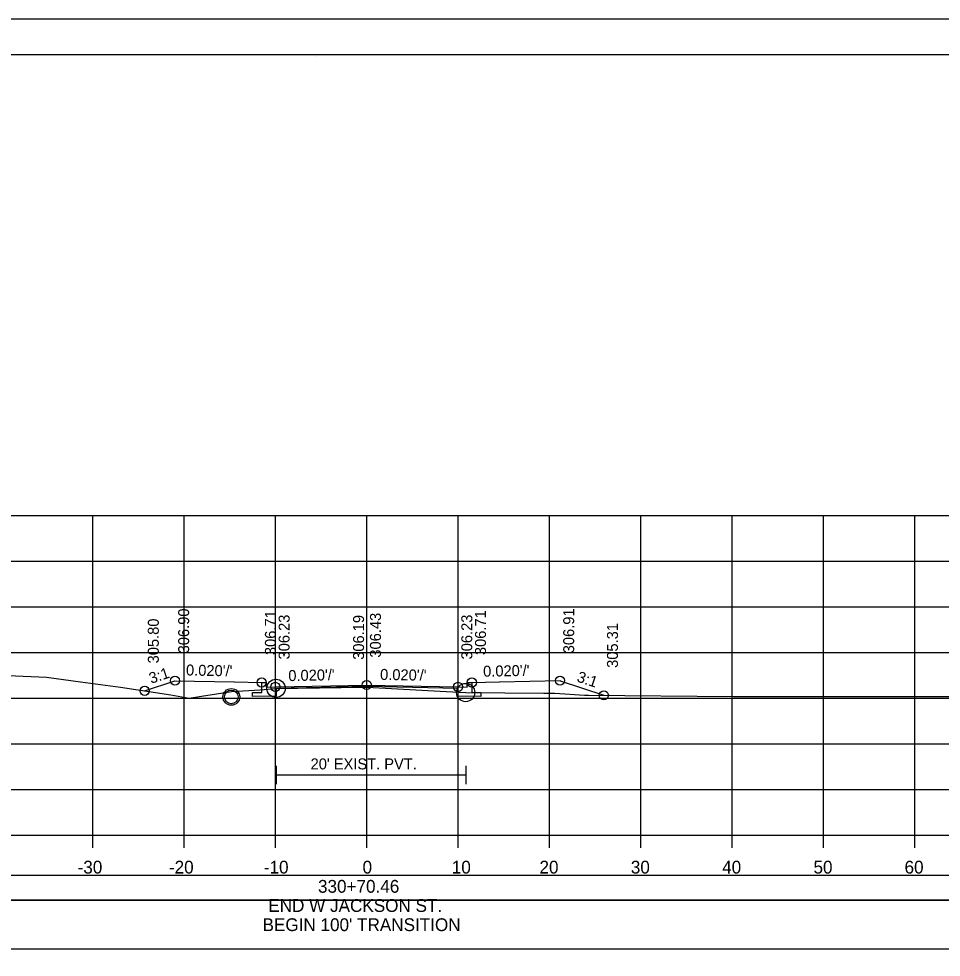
# Model space of a CAD drawing. Extents: x 1370538 to 1372872, y 376220 to 381127.
# Drawn here: x 1372670.5 to 1372771.5, y 378159.8 to 378262.5 of the extents above; entities that cross this region are included whole.
import ezdxf

# ---------------------------------------------------------------- set-up
doc = ezdxf.new("R2010")
doc.units = 0
for name, color, linetype in [('R_Border', 7, 'Continuous'), ('R_Border Notes', 7, 'Continuous'), ('R_Border PE', 7, 'Continuous'), ('R_Border Prem', 7, 'Continuous'), ('R_Dimension', 7, 'Continuous'), ('R_Fin Surface', 7, 'Continuous'), ('R_Grid', 7, 'Continuous'), ('R_Horz Alg Annot', 7, 'Continuous'), ('R_No Plot', 7, 'Continuous'), ('R_Water', 7, 'Continuous'), ('R_Xsect Elev', 7, 'Continuous'), ('R_Xsect Slope', 7, 'Continuous')]:
    doc.layers.add(name, color=color, linetype=linetype)

msp = doc.modelspace()

# ---------------------------------------------------------------- linework, layer by layer
at = {"layer": 'R_Border'}
for p, q in [((1372698.72, 378180.79), (1372698.72, 378178.79)), ((1372719.48, 378180.79), (1372719.48, 378178.79)), ((1372698.72, 378179.79), (1372719.48, 378179.79))]:
    msp.add_line(p, q, dxfattribs=at)
for points in [[(1372708.65, 378189.45), (1372698.72, 378189.25), (1372698.72, 378188.42), (1372698.65, 378188.42), (1372696.15, 378188.37), (1372696.15, 378188.79), (1372697.15, 378188.81), (1372697.15, 378189.9)], [(1372720.15, 378189.9), (1372720.15, 378188.81), (1372721.15, 378188.79), (1372721.15, 378188.37), (1372718.65, 378188.42), (1372718.65, 378188.42), (1372718.65, 378189.25), (1372708.65, 378189.45)]]:
    msp.add_lwpolyline(points, dxfattribs=at)
at = {"layer": 'R_Border Notes'}
for p, q in [((1372550.65, 378258.65), (1372866.83, 378258.65)), ((1372703.17, 378258.39), (1372703.17, 378258.39)), ((1372703.17, 378258.39), (1372703.17, 378258.39))]:
    msp.add_line(p, q, dxfattribs=at)
at = {"layer": 'R_Border Prem'}
for p, q in [((1372558.65, 378173.19), (1372858.65, 378173.19)), ((1372678.65, 378171.79), (1372678.65, 378173.19)), ((1372688.65, 378171.79), (1372688.65, 378173.19)), ((1372698.65, 378171.79), (1372698.65, 378173.19)), ((1372708.65, 378171.79), (1372708.65, 378173.19)), ((1372718.65, 378171.79), (1372718.65, 378173.19)), ((1372728.65, 378171.79), (1372728.65, 378173.19)), ((1372738.65, 378171.79), (1372738.65, 378173.19)), ((1372748.65, 378171.79), (1372748.65, 378173.19)), ((1372758.65, 378171.79), (1372758.65, 378173.19)), ((1372768.65, 378171.79), (1372768.65, 378173.19))]:
    msp.add_line(p, q, dxfattribs=at)
at = {"layer": 'R_Dimension'}
msp.add_lwpolyline([(1372669.35, 378190.65), (1372673.59, 378190.49), (1372677.32, 378189.97), (1372681.68, 378189.39), (1372687.18, 378188.55), (1372689.22, 378188.18), (1372690.57, 378188.41), (1372693.83, 378188.91), (1372696.98, 378189.11), (1372698.72, 378189.26), (1372705.84, 378189.35), (1372708.68, 378189.38), (1372717.33, 378188.91), (1372719.48, 378188.8), (1372728.04, 378188.74), (1372729.23, 378188.73), (1372732.49, 378188.53), (1372732.93, 378188.51), (1372748.79, 378188.37), (1372749.39, 378188.38), (1372755.15, 378188.38), (1372802.54, 378188.37)], dxfattribs=at)
at = {"layer": 'R_Fin Surface'}
for points in [[(1372684.33, 378188.99), (1372687.63, 378190.09), (1372687.65, 378190.09), (1372694.12, 378189.96), (1372694.15, 378189.96), (1372697.13, 378189.9), (1372697.15, 378189.9), (1372697.15, 378189.9), (1372697.65, 378189.9), (1372697.65, 378189.9), (1372697.65, 378189.4), (1372697.65, 378189.4), (1372698.65, 378189.42), (1372698.69, 378189.42), (1372708.65, 378189.62)], [(1372708.65, 378189.62), (1372718.6, 378189.42), (1372718.65, 378189.42), (1372719.64, 378189.4), (1372719.65, 378189.4), (1372719.65, 378189.41), (1372719.65, 378189.9), (1372720.14, 378189.9), (1372720.15, 378189.9), (1372723.13, 378189.96), (1372723.15, 378189.96), (1372723.19, 378189.96), (1372729.81, 378190.1), (1372729.83, 378190.09), (1372734.6, 378188.5)]]:
    msp.add_lwpolyline(points, dxfattribs=at)
at = {"layer": 'R_Grid'}
for p, q in [((1372558.65, 378208.19), (1372858.65, 378208.19)), ((1372678.65, 378173.19), (1372678.65, 378208.19)), ((1372688.65, 378173.19), (1372688.65, 378208.19)), ((1372698.65, 378173.19), (1372698.65, 378208.19)), ((1372708.65, 378173.19), (1372708.65, 378208.19)), ((1372718.65, 378173.19), (1372718.65, 378208.19)), ((1372728.65, 378173.19), (1372728.65, 378208.19)), ((1372738.65, 378173.19), (1372738.65, 378208.19)), ((1372748.65, 378173.19), (1372748.65, 378208.19)), ((1372758.65, 378173.19), (1372758.65, 378208.19)), ((1372768.65, 378173.19), (1372768.65, 378208.19)), ((1372558.65, 378203.19), (1372858.65, 378203.19)), ((1372558.65, 378198.19), (1372858.65, 378198.19)), ((1372558.65, 378193.19), (1372858.65, 378193.19)), ((1372558.65, 378188.19), (1372858.65, 378188.19)), ((1372558.65, 378183.19), (1372858.65, 378183.19)), ((1372558.65, 378178.19), (1372858.65, 378178.19)), ((1372558.65, 378173.19), (1372858.65, 378173.19))]:
    msp.add_line(p, q, dxfattribs=at)
at = {"layer": 'R_Horz Alg Annot'}
for points in [[(1372551.09, 378166.07), (1372866.22, 378166.07), (1372866.22, 378168.78), (1372551.09, 378168.78)], [(1372551.09, 378160.75), (1372866.22, 378160.75), (1372866.22, 378166.07), (1372551.09, 378166.07)]]:
    msp.add_lwpolyline(points, close=True, dxfattribs=at)
at = {"layer": 'R_No Plot'}
msp.add_line((1372538.25, 378262.54), (1372871.58, 378262.54), dxfattribs=at)
for points in [[(1372538.24, 378262.54), (1372871.58, 378262.54), (1372871.58, 378049.21), (1372538.24, 378049.21)], [(1372784.57, 378258.65), (1372784.57, 378248.77), (1372820.3, 378248.77), (1372820.3, 378245.85), (1372843.5, 378245.85), (1372843.5, 378221.52), (1372866.83, 378221.52), (1372866.83, 378053.19), (1372550.65, 378053.19), (1372550.65, 378258.65)]]:
    msp.add_lwpolyline(points, close=True, dxfattribs=at)
for centre, radius in [((1372687.65, 378190.09), 0.5), ((1372697.15, 378189.9), 0.5), ((1372698.72, 378189.26), 1), ((1372708.65, 378189.62), 0.5), ((1372708.65, 378189.62), 0.5), ((1372720.15, 378189.9), 0.5), ((1372729.81, 378190.1), 0.5), ((1372684.33, 378188.99), 0.5), ((1372693.82, 378188.32), 0.917), ((1372698.65, 378189.42), 0.5), ((1372718.65, 378189.42), 0.5), ((1372719.48, 378188.8), 1), ((1372734.6, 378188.5), 0.5)]:
    msp.add_circle(centre, radius, dxfattribs=at)
at = {"layer": 'R_Water'}
msp.add_circle((1372693.82, 378188.32), 0.75, dxfattribs=at)
at = {"layer": 'R_Xsect Elev'}
msp.add_line((1372708.65, 378189.38), (1372708.65, 378199.38), dxfattribs=at)

# ---------------------------------------------------------------- texts
at = {"layer": 'R_Border PE'}
for s, p in [('-30', (1372676.99, 378168.99)), ('-20', (1372686.99, 378168.99)), ('-10', (1372697.38, 378168.99)), ('0', (1372708.19, 378168.99)), ('10', (1372717.96, 378168.99)), ('20', (1372727.56, 378168.99)), ('30', (1372737.56, 378168.99)), ('40', (1372747.56, 378168.99)), ('50', (1372757.56, 378168.99)), ('60', (1372767.53, 378168.99)), ('330+70.46', (1372703.31, 378166.89)), ('END W JACKSON ST.', (1372697.87, 378164.79)), ("BEGIN 100' TRANSITION", (1372697.24, 378162.69))]:
    msp.add_text(s, height=1.4, dxfattribs=at).set_placement(p)
at = {"layer": 'R_Water'}
msp.add_text("20' EXIST. PVT.", height=1.2, dxfattribs=at).set_placement((1372702.5, 378180.39))
at = {"layer": 'R_Xsect Elev'}
for s, p in [('306.90', (1372689.2, 378193.09)), ('306.71', (1372698.7, 378192.9)), ('306.23', (1372700.2, 378192.42)), ('306.43', (1372710.2, 378192.62)), ('306.23', (1372720.2, 378192.42)), ('306.71', (1372721.7, 378192.9)), ('306.91', (1372731.36, 378193.1)), ('305.80', (1372685.88, 378191.99)), ('306.19', (1372708.35, 378192.38)), ('305.31', (1372736.15, 378191.5))]:
    msp.add_text(s, height=1.2, rotation=90, dxfattribs=at).set_placement(p)
at = {"layer": 'R_Xsect Slope'}
for s, rotation, p in [('3:1', 18.4349, (1372685.04, 378189.75)), ("0.020'/'", 358.8542, (1372688.85, 378190.67)), ("0.020'/'", 1.1458, (1372700.07, 378190.05)), ("0.020'/'", 358.8542, (1372710.1, 378190.19)), ("0.020'/'", 1.1458, (1372721.4, 378190.53)), ('3:1', 341.5651, (1372731.57, 378190.03))]:
    msp.add_text(s, height=1.2, rotation=rotation, dxfattribs=at).set_placement(p)

doc.saveas('drawing.dxf')
